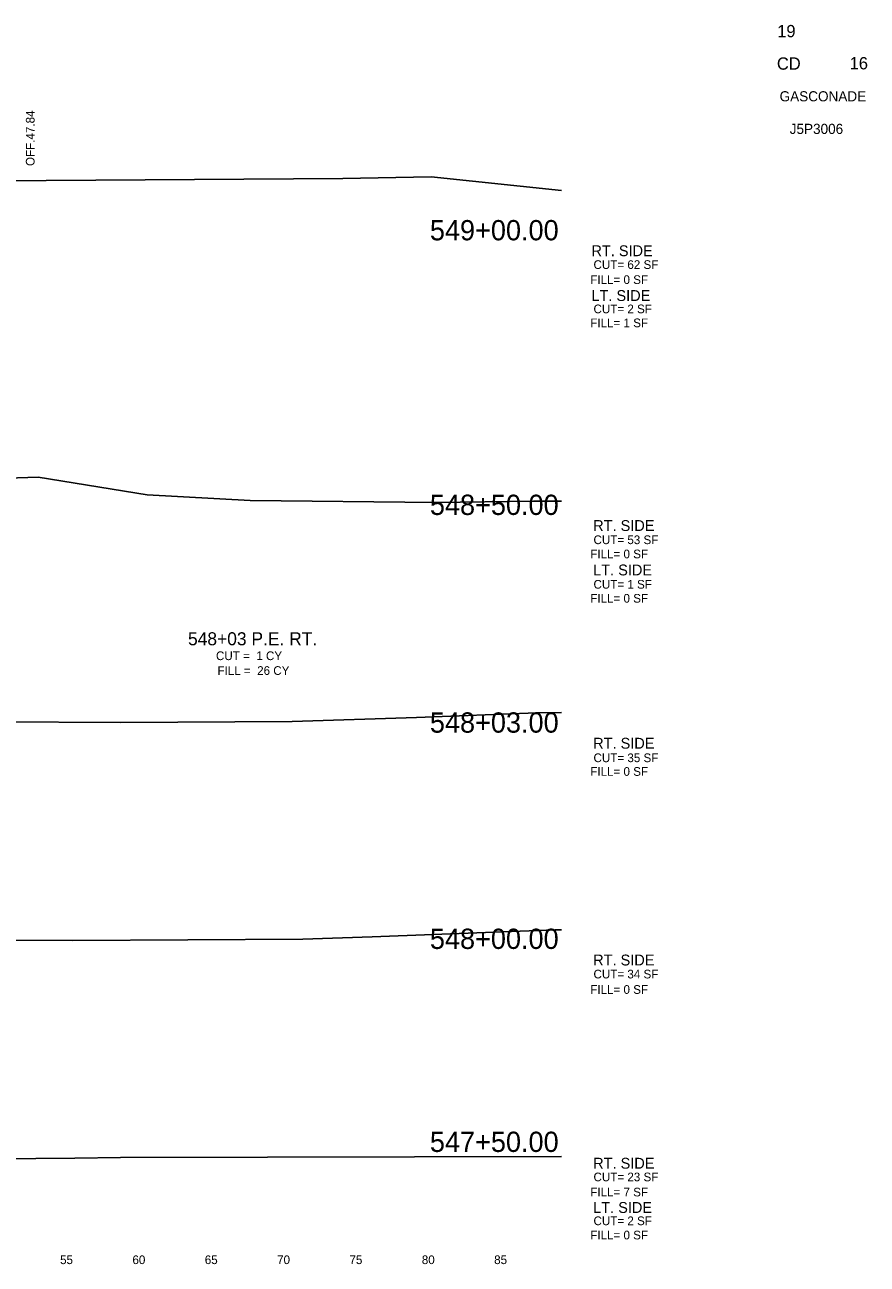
# Model space of a CAD drawing. Extents: x -4 to 359, y 0 to 1436.
# Drawn here: x 300.4 to 358.6, y 750.5 to 836.1 of the extents above; entities that cross this region are included whole.
import ezdxf

# ---------------------------------------------------------------- set-up
doc = ezdxf.new("R2010")
doc.units = 0
for name, color, linetype in [('Common-Title block info', 7, 'Continuous'), ('XS-Existing surface-ground', 7, 'Continuous'), ('XS-Text-earthwork labels', 7, 'Continuous'), ('XS-Text-offset label', 7, 'Continuous'), ('XS-Text-tie elevation', 7, 'Continuous')]:
    doc.layers.add(name, color=color, linetype=linetype)

msp = doc.modelspace()

# ---------------------------------------------------------------- linework, layer by layer
at = {"layer": 'XS-Existing surface-ground'}
for p, q in [((297.129, 825.292), (322.4, 825.452)), ((322.4, 825.452), (328.502, 825.561)), ((328.502, 825.561), (337.5, 824.613)), ((291.732, 804.536), (301.328, 804.826)), ((301.328, 804.826), (308.872, 803.61)), ((308.872, 803.61), (316, 803.203)), ((316, 803.203), (328.832, 803.081)), ((328.832, 803.081), (335.572, 803.164)), ((335.572, 803.164), (337.5, 803.177)), ((327.484, 788.233), (335.79, 788.549)), ((335.79, 788.549), (337.5, 788.563)), ((292.149, 787.945), (307.025, 787.875)), ((307.025, 787.875), (318.898, 787.955)), ((318.898, 787.955), (327.484, 788.233)), ((319.634, 772.926), (324.419, 773.081)), ((324.419, 773.081), (337.064, 773.563)), ((337.064, 773.563), (337.5, 773.566)), ((292.891, 772.87), (303.722, 772.819)), ((303.722, 772.819), (319.634, 772.926)), ((295.745, 757.733), (303.88, 757.797)), ((303.88, 757.797), (307.017, 757.85)), ((307.017, 757.85), (337.5, 757.915))]:
    msp.add_line(p, q, dxfattribs=at)

# ---------------------------------------------------------------- texts
at = {"layer": 'Common-Title block info'}
for s, height, p in [('19', 0.85, (352.417, 835.203)), ('CD', 0.85, (352.395, 832.965)), ('16', 0.85, (357.422, 832.988)), ('GASCONADE', 0.7, (352.581, 830.778)), ('J5P3006', 0.7, (353.279, 828.528))]:
    msp.add_text(s, height=height, dxfattribs=at).set_placement(p)
at = {"layer": 'XS-Text-earthwork labels'}
for s, height, p in [('RT. SIDE', 0.75, (339.577, 820.086)), (' CUT= 62 SF           ', 0.6, (339.495, 819.204)), ('FILL= 0 SF           ', 0.6, (339.495, 818.164)), ('LT. SIDE', 0.75, (339.577, 816.99)), (' CUT= 2 SF           ', 0.6, (339.495, 816.144)), ('FILL= 1 SF           ', 0.6, (339.495, 815.18)), ('RT. SIDE', 0.75, (339.696, 801.107)), (' CUT= 53 SF           ', 0.6, (339.495, 800.2)), ('FILL= 0 SF           ', 0.6, (339.495, 799.22)), ('LT. SIDE', 0.75, (339.696, 798.041)), (' CUT= 1 SF           ', 0.6, (339.495, 797.125)), ('FILL= 0 SF           ', 0.6, (339.495, 796.158)), ('548+03 P.E. RT.', 0.9, (311.692, 793.213)), ('CUT =  1 CY           ', 0.6, (313.626, 792.19)), ('FILL =  26 CY           ', 0.6, (313.729, 791.168)), ('RT. SIDE', 0.75, (339.696, 786.073)), (' CUT= 35 SF           ', 0.6, (339.495, 785.143)), ('FILL= 0 SF           ', 0.6, (339.495, 784.198)), ('RT. SIDE', 0.75, (339.696, 771.102)), (' CUT= 34 SF           ', 0.6, (339.495, 770.207)), ('FILL= 0 SF           ', 0.6, (339.495, 769.141)), ('RT. SIDE', 0.75, (339.696, 757.067)), (' CUT= 23 SF           ', 0.6, (339.495, 756.195)), ('FILL= 7 SF           ', 0.6, (339.495, 755.152)), ('LT. SIDE', 0.75, (339.696, 754.011)), (' CUT= 2 SF           ', 0.6, (339.495, 753.165)), ('FILL= 0 SF           ', 0.6, (339.495, 752.183))]:
    msp.add_text(s, height=height, dxfattribs=at).set_placement(p)
at = {"layer": 'XS-Text-offset label'}
for s, height, p in [('           549+00.00           ', 1.4, (322.687, 821.18)), ('           548+50.00           ', 1.4, (322.687, 802.214)), ('           548+03.00           ', 1.4, (322.687, 787.179)), ('           548+00.00           ', 1.4, (322.687, 772.242)), ('           547+50.00           ', 1.4, (322.687, 758.222)), ('           55           ', 0.6, (300.4, 750.477)), ('           60           ', 0.6, (305.4, 750.477)), ('           65           ', 0.6, (310.4, 750.477)), ('           70           ', 0.6, (315.4, 750.477)), ('           75           ', 0.6, (320.4, 750.477)), ('           80           ', 0.6, (325.4, 750.477)), ('           85           ', 0.6, (330.4, 750.477))]:
    msp.add_text(s, height=height, dxfattribs=at).set_placement(p)
at = {"layer": 'XS-Text-tie elevation'}
msp.add_text('OFF.47.84', height=0.6, rotation=90, dxfattribs=at).set_placement((301.088, 826.313))

doc.saveas('drawing.dxf')
